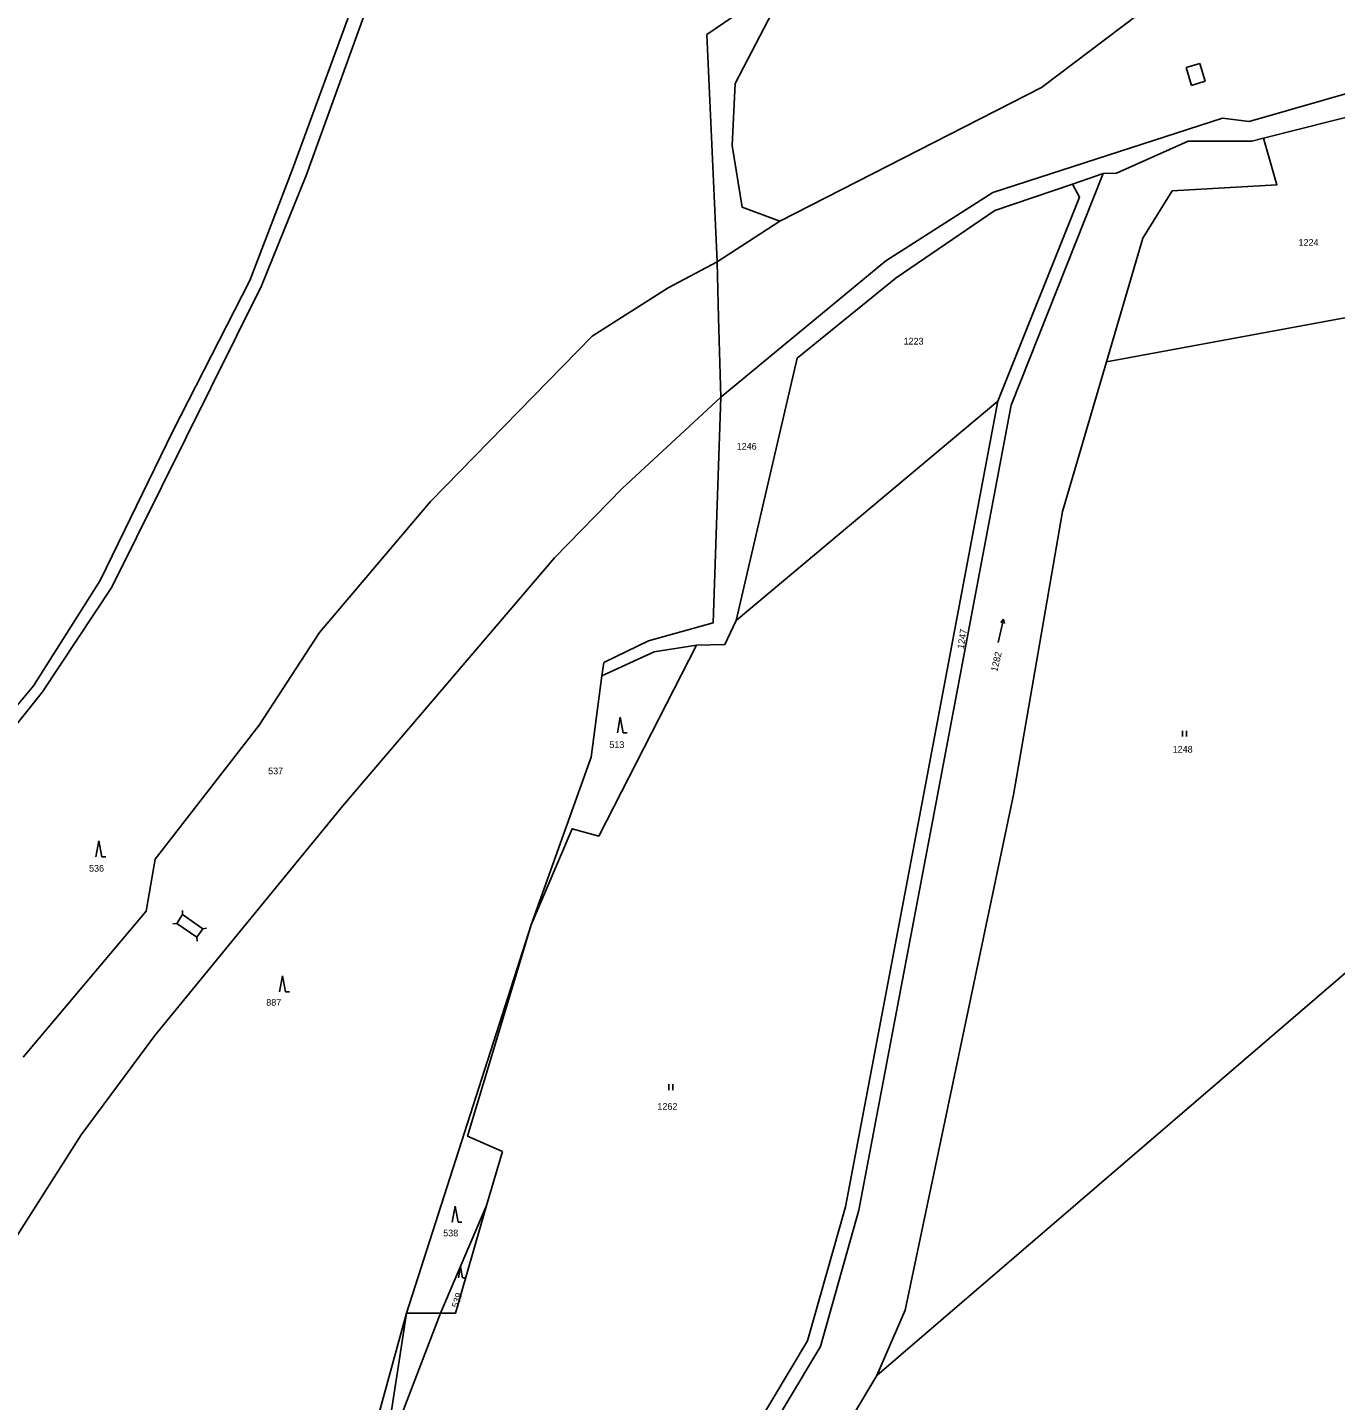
# Model space of a CAD drawing. Extents: x -520431 to -517205, y -1075927 to -1074013.
# Drawn here: x -519035.6 to -518704.2, y -1074947.7 to -1074599.9 of the extents above; entities that cross this region are included whole.
import ezdxf

# ---------------------------------------------------------------- set-up
doc = ezdxf.new("R2010")
doc.units = 0
for name, color, linetype in [('Hranice parcel', 7, 'Continuous'), ('Parcelní čísla', 7, 'Continuous'), ('Vnitřní kresba', 7, 'Continuous'), ('Vrstva 54', 7, 'Continuous'), ('Značky kultur', 7, 'Continuous')]:
    doc.layers.add(name, color=color, linetype=linetype)

msp = doc.modelspace()

# ---------------------------------------------------------------- linework, layer by layer
at = {"layer": 'Hranice parcel'}
for p, q in [((-518770.82, -1074639.55), (-518763.04, -1074636.89)), ((-518860.87, -1074659.24), (-518845, -1074648.92)), ((-518762.22, -1074684.57), (-518670.06, -1074667.57)), ((-518856.04, -1074750.14), (-518789.7, -1074694.59)), ((-518907.97, -1074827.23), (-518939.57, -1074925.63)), ((-518820.43, -1074941.35), (-518688.69, -1074828.26)), ((-518919.26, -1074898.35), (-518915.28, -1074884.6)), ((-518930.93, -1074925.63), (-518919.26, -1074898.35)), ((-518927.16, -1074925.62), (-518919.26, -1074898.35)), ((-518962.74, -1075008.44), (-518930.93, -1074925.63)), ((-518939.57, -1074925.63), (-518930.93, -1074925.63)), ((-518930.93, -1074925.63), (-518927.16, -1074925.62))]:
    msp.add_line(p, q, dxfattribs=at)
for points in [[(-518801.36, -1074466.16), (-518807.22, -1074478.57), (-518807.97, -1074500.86), (-518817.74, -1074540.12), (-518856.3, -1074614.09), (-518857.09, -1074629.8), (-518854.54, -1074645.37), (-518845, -1074648.92)], [(-518860.87, -1074659.24), (-518863.43, -1074601.67), (-518844.5, -1074588.65), (-518840.53, -1074559.95), (-518829.89, -1074548.2), (-518815.63, -1074502.38), (-518814.9, -1074472.76)], [(-518845, -1074648.92), (-518778.64, -1074615.13), (-518750.03, -1074593.5)], [(-518859.92, -1074693.56), (-518818.11, -1074658.98), (-518790.98, -1074641.7), (-518732.82, -1074622.9), (-518726.06, -1074623.7), (-518697.52, -1074615.48), (-518645.27, -1074606.36), (-518609.5, -1074602.37), (-518582.97, -1074604.57), (-518554.94, -1074609.71), (-518527.23, -1074617.81), (-518512.21, -1074621.13)], [(-518652.03, -1074613.19), (-518696.33, -1074621.36), (-518722.44, -1074627.96)], [(-518763.04, -1074636.89), (-518759.64, -1074636.77), (-518741.55, -1074628.66), (-518725.36, -1074628.7), (-518722.44, -1074627.96)], [(-518722.44, -1074627.96), (-518719.03, -1074639.74), (-518745.54, -1074641.3), (-518753.04, -1074653.28), (-518762.22, -1074684.57)], [(-518946.79, -1075169.77), (-518944.06, -1075128.15), (-518935.78, -1075106.4), (-518908.62, -1075057.57), (-518834.69, -1074934.01), (-518824.95, -1074899.48), (-518805.64, -1074797.52), (-518786.32, -1074695.57), (-518763.04, -1074636.89)], [(-518770.82, -1074639.55), (-518790.46, -1074646.27), (-518815.47, -1074663.3), (-518840.58, -1074683.63), (-518856.04, -1074750.14)], [(-518789.7, -1074694.59), (-518769.08, -1074642.85), (-518770.82, -1074639.55)], [(-519036.69, -1074860.75), (-519005.51, -1074823.73), (-519003.22, -1074810.58), (-518976.94, -1074776.6), (-518961.58, -1074753.12), (-518933.45, -1074719.94), (-518892.49, -1074678.08), (-518873.27, -1074665.82), (-518860.87, -1074659.24)], [(-518859.92, -1074693.56), (-518860.48, -1074673.48), (-518860.87, -1074659.24)], [(-518762.22, -1074684.57), (-518773.34, -1074722.47), (-518785.79, -1074794.26), (-518813.2, -1074924.82), (-518820.43, -1074941.35)], [(-519042.21, -1074912.15), (-519022.03, -1074880.42), (-519003.33, -1074855.22), (-518955.73, -1074797.05), (-518902.09, -1074734.26), (-518884.89, -1074716.72), (-518859.92, -1074693.56)], [(-518789.7, -1074694.59), (-518809.03, -1074796.64), (-518828.36, -1074898.68), (-518837.93, -1074932.61), (-518911.05, -1075054.82)], [(-518890.08, -1074764.17), (-518889.53, -1074760.79), (-518878.22, -1074755.3), (-518861.88, -1074750.75), (-518859.92, -1074693.56)], [(-518866.13, -1074756.36), (-518858.87, -1074756.24), (-518856.04, -1074750.14)], [(-518907.97, -1074827.23), (-518897.59, -1074802.89), (-518890.85, -1074804.75), (-518866.13, -1074756.36)], [(-518866.13, -1074756.36), (-518876.84, -1074758.08), (-518890.08, -1074764.17)], [(-518890.08, -1074764.17), (-518892.76, -1074784.73), (-518907.97, -1074827.23)], [(-518915.28, -1074884.6), (-518924.1, -1074880.78), (-518907.97, -1074827.23)], [(-518939.57, -1074925.63), (-518949.29, -1074960.98), (-518964.53, -1074998.36), (-518976.13, -1075012.23)], [(-518976.13, -1075012.23), (-518972.78, -1075014.82), (-518960.7, -1074999.79), (-518944.68, -1074959.01), (-518939.57, -1074925.63)], [(-518901.9, -1075278.15), (-518930.75, -1075168.04), (-518928.38, -1075131.95), (-518894.76, -1075065.57), (-518820.43, -1074941.35)]]:
    msp.add_lwpolyline(points, dxfattribs=at)
at = {"layer": 'Vnitřní kresba'}
for p, q in [((-518951.54, -1074589.65), (-518968.46, -1074635.79)), ((-518948.23, -1074590.97), (-518964.95, -1074637.39)), ((-518742.05, -1074610.03), (-518738.56, -1074609)), ((-518740.66, -1074614.59), (-518742.05, -1074610.03)), ((-518737.2, -1074613.53), (-518738.56, -1074609)), ((-518737.2, -1074613.53), (-518740.66, -1074614.59)), ((-518968.46, -1074635.79), (-518979.28, -1074663.96)), ((-518964.95, -1074637.39), (-518976.28, -1074665.37)), ((-518979.28, -1074663.96), (-518998.75, -1074702.18)), ((-518976.28, -1074665.37), (-518995.36, -1074703.78)), ((-518998.75, -1074702.18), (-519017.17, -1074740)), ((-518995.36, -1074703.78), (-519014.21, -1074741.67)), ((-519017.17, -1074740), (-519034.06, -1074766.63)), ((-519014.21, -1074741.67), (-519031.78, -1074768.18)), ((-519034.06, -1074766.63), (-519054.4, -1074790.98)), ((-519031.78, -1074768.18), (-519051.77, -1074793.09)), ((-518997.79, -1074826.85), (-518996.33, -1074824.58)), ((-518996.35, -1074823.58), (-518996.33, -1074824.58)), ((-518996.33, -1074824.58), (-518991.2, -1074828.22)), ((-518998.79, -1074826.92), (-518997.79, -1074826.85)), ((-518997.79, -1074826.85), (-518992.71, -1074830.35)), ((-518992.71, -1074830.35), (-518991.2, -1074828.22)), ((-518990.21, -1074828.08), (-518991.2, -1074828.22)), ((-518992.57, -1074831.34), (-518992.71, -1074830.35))]:
    msp.add_line(p, q, dxfattribs=at)
at = {"layer": 'Vrstva 54'}
for points in [[(-519036.69, -1074860.75), (-519005.51, -1074823.73), (-519003.22, -1074810.58), (-518976.94, -1074776.6), (-518961.58, -1074753.12), (-518933.45, -1074719.94), (-518892.49, -1074678.08), (-518873.27, -1074665.82), (-518860.87, -1074659.24), (-518845, -1074648.92), (-518778.64, -1074615.13), (-518750.03, -1074593.5), (-518737.61, -1074584.11), (-518719.63, -1074584.91), (-518655.84, -1074579.89), (-518655.92, -1074584.11), (-518655.92, -1074584.11), (-518559.23, -1074582.9), (-518540.09, -1074586.82), (-518512.95, -1074599.6), (-518319.13, -1074633.13)], [(-518322.7, -1074660.55), (-518391.78, -1074647.76), (-518512.21, -1074621.13), (-518527.23, -1074617.81), (-518554.94, -1074609.71), (-518582.97, -1074604.57), (-518609.5, -1074602.37), (-518645.27, -1074606.36), (-518697.52, -1074615.48), (-518726.06, -1074623.7), (-518732.82, -1074622.9), (-518790.98, -1074641.7), (-518818.11, -1074658.98), (-518859.92, -1074693.56), (-518884.89, -1074716.72), (-518902.09, -1074734.26), (-518955.73, -1074797.05), (-519003.33, -1074855.22), (-519022.03, -1074880.42), (-519042.21, -1074912.15)]]:
    msp.add_lwpolyline(points, dxfattribs=at)
at = {"layer": 'Značky kultur'}
for p, q in [((-518789.63, -1074755.66), (-518788.28, -1074749.81)), ((-518788.28, -1074749.81), (-518788.99, -1074750.65)), ((-518788.28, -1074749.81), (-518788.01, -1074750.88)), ((-518885.39, -1074774.59), (-518886.14, -1074778.59)), ((-518884.64, -1074778.59), (-518885.39, -1074774.59)), ((-518742.92, -1074779.53), (-518742.92, -1074778.03)), ((-518741.92, -1074779.53), (-518741.92, -1074778.03)), ((-518884.64, -1074778.59), (-518883.64, -1074778.59)), ((-519017.53, -1074805.95), (-519018.28, -1074809.95)), ((-519016.78, -1074809.95), (-519017.53, -1074805.95)), ((-519016.78, -1074809.95), (-519015.78, -1074809.95)), ((-518971, -1074840.15), (-518971.75, -1074844.15)), ((-518970.25, -1074844.15), (-518971, -1074840.15)), ((-518970.25, -1074844.15), (-518969.25, -1074844.15)), ((-518873.08, -1074869.1), (-518873.08, -1074867.6)), ((-518872.08, -1074869.1), (-518872.08, -1074867.6)), ((-518927.26, -1074898.52), (-518928.01, -1074902.52)), ((-518926.51, -1074902.52), (-518927.26, -1074898.52)), ((-518926.51, -1074902.52), (-518925.51, -1074902.52)), ((-518925.86, -1074913.87), (-518926.39, -1074916.67)), ((-518925.34, -1074916.67), (-518925.86, -1074913.87)), ((-518925.34, -1074916.67), (-518924.64, -1074916.67))]:
    msp.add_line(p, q, dxfattribs=at)

# ---------------------------------------------------------------- texts
at = {"layer": 'Parcelní čísla'}
for s, p in [('1224', (-518713.54, -1074655.19)), ('1223', (-518813.61, -1074680.21)), ('1246', (-518855.91, -1074706.84)), ('513', (-518888.17, -1074782.42)), ('1248', (-518745.44, -1074783.59)), ('537', (-518974.63, -1074789.08)), ('536', (-519020, -1074813.74)), ('887', (-518975.1, -1074847.72)), ('1262', (-518875.99, -1074874.08)), ('538', (-518930.27, -1074906.14))]:
    msp.add_text(s, height=1.7, dxfattribs=at).set_placement(p)
for s, rotation, p in [('1247', 81, (-518798.36, -1074757.41)), ('1282', 77, (-518789.88, -1074763.19)), ('539', 73, (-518926.54, -1074924.37))]:
    msp.add_text(s, height=1.7, rotation=rotation, dxfattribs=at).set_placement(p)

doc.saveas('drawing.dxf')
